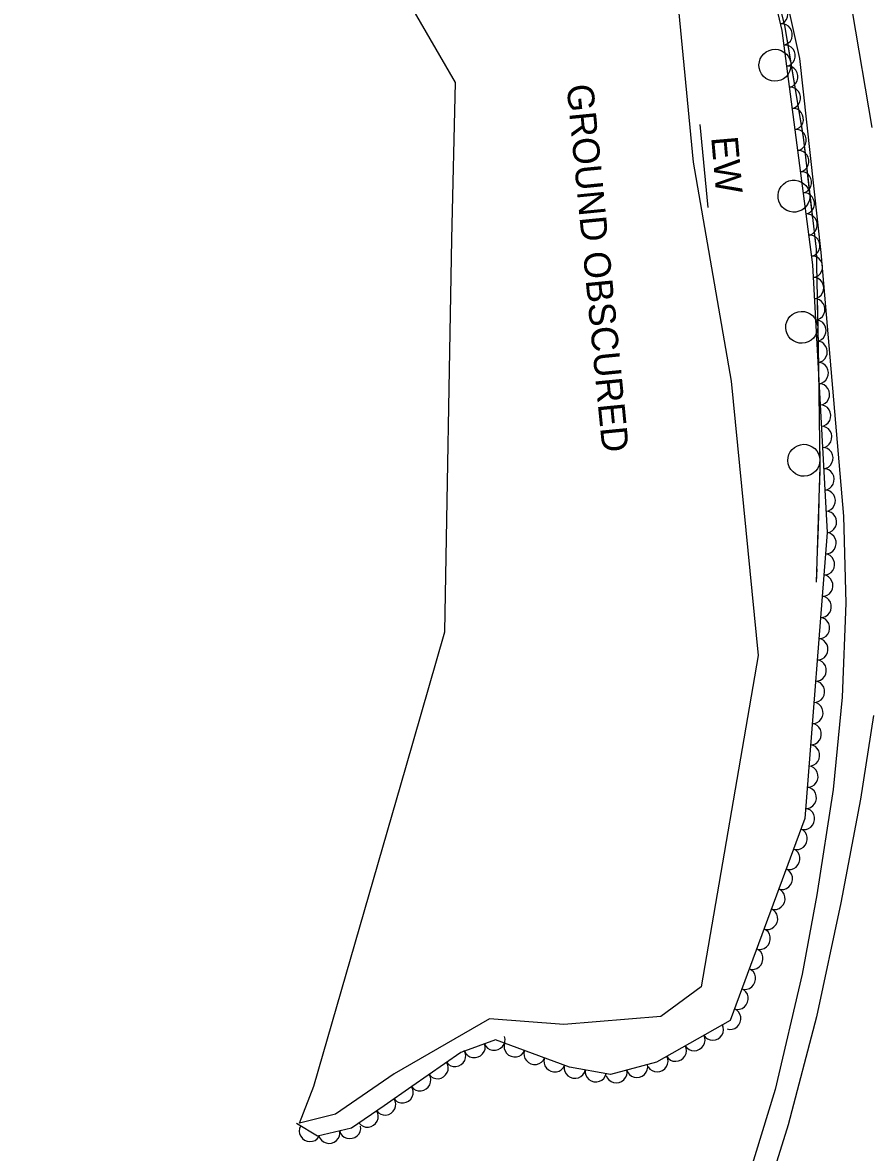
# Model space of a CAD drawing. Extents: x 1746719 to 1766531, y 631721 to 662391.
# Drawn here: x 1761269.4 to 1761428.1, y 638921.5 to 639133.8 of the extents above; entities that cross this region are included whole.
import ezdxf

# ---------------------------------------------------------------- set-up
doc = ezdxf.new("R2010")
doc.units = 0
for name, color, linetype in [('SURVEY - AERIAL SURVEY - Photo Control - Points - Elevations', 7, 'Continuous'), ('SURVEY - AERIAL SURVEY - Photo Control - Points - Locators', 7, 'Continuous'), ('SURVEY - AERIAL SURVEY - Photo Control - Points - Numbers', 7, 'Continuous'), ('SURVEY - AERIAL SURVEY - Photo Control with Text', 7, 'Continuous'), ('SURVEY - CENTERLINE - Existing Roads Text', 7, 'Continuous'), ('SURVEY - CENTERLINE - Preliminary - Development', 7, 'Continuous')]:
    doc.layers.add(name, color=color, linetype=linetype)

msp = doc.modelspace()

# ---------------------------------------------------------------- linework, layer by layer
at = {"layer": 'SURVEY - AERIAL SURVEY - Photo Control - Points - Elevations'}
for points in [[(1761269.39, 639420.94), (1761295.07, 639375.44), (1761321.8, 639328.59), (1761347.15, 639283.18), (1761373.18, 639235.57), (1761388.84, 639204.37), (1761399.71, 639183.1), (1761404.69, 639169.67), (1761408.9, 639156.13), (1761415.38, 639127.02), (1761419.36, 639090.61), (1761423.6, 639041.06), (1761424.1, 639024.74), (1761423.39, 639007.05), (1761421.68, 638989.72), (1761418.6, 638969.92), (1761415.86, 638955.03), (1761410.81, 638933.34), (1761404.59, 638913.14)], [(1761393.36, 639217.82), (1761408, 639187.06), (1761419.56, 639158.81), (1761425.28, 639135.84), (1761428.93, 639114.07)], [(1761429.28, 639003.59), (1761426.83, 638987.92), (1761423.14, 638968.44), (1761418.56, 638947.03), (1761413.23, 638926.74), (1761408, 638909.85)]]:
    msp.add_lwpolyline(points, dxfattribs=at)
at = {"layer": 'SURVEY - AERIAL SURVEY - Photo Control - Points - Locators'}
msp.add_lwpolyline([(1761321.42, 638927.01), (1761324.1, 638933.99), (1761341.38, 638993.83), (1761348.75, 639019.34), (1761350.04, 639093.08), (1761350.73, 639122.49), (1761342.33, 639136.98), (1761354.15, 639171.58), (1761380.31, 639178.13), (1761389.84, 639165.52), (1761395.41, 639107.54), (1761402.54, 639066.44), (1761407.59, 639014.87), (1761396.9, 638952.67), (1761389.28, 638947.06), (1761371.11, 638945.59), (1761357.12, 638946.62), (1761339.22, 638936.28), (1761328.21, 638928.74), (1761321.42, 638927.01)], dxfattribs=at)
at = {"layer": 'SURVEY - AERIAL SURVEY - Photo Control - Points - Numbers'}
for points in [[(1761381.62, 639212.23), (1761396.11, 639181.8), (1761407.17, 639154.76), (1761412.55, 639133.2), (1761416.05, 639112.24), (1761418.5, 639091.19), (1761418.84, 639073.09), (1761419.21, 639050.31), (1761418.52, 639028.66)], [(1761412.96, 639130.74), (1761414.47, 639121.67)], [(1761415, 639118.52), (1761415.78, 639113.88)], [(1761415.78, 639113.88), (1761416.05, 639112.24), (1761416.4, 639109.22)], [(1761416.77, 639106.04), (1761417.83, 639096.91)], [(1761418.2, 639093.73), (1761418.5, 639091.19), (1761418.54, 639089.05)], [(1761418.54, 639089.05), (1761418.63, 639084.34)], [(1761418.69, 639081.15), (1761418.84, 639073.09), (1761418.86, 639071.95)], [(1761418.91, 639068.75), (1761418.99, 639064.05)], [(1761418.99, 639064.05), (1761419.06, 639059.35)], [(1761419.12, 639056.15), (1761419.21, 639050.31), (1761419.1, 639046.95)], [(1761419, 639043.75), (1761418.85, 639039.06)], [(1761418.85, 639039.06), (1761418.7, 639034.36)], [(1761418.6, 639031.16), (1761418.52, 639028.66)]]:
    msp.add_lwpolyline(points, dxfattribs=at)
for centre, start, end in [((1761410.75, 639125.76), 122.7692, 122.7552), ((1761414.32, 639101.17), 119.8943, 119.8803), ((1761415.78, 639076.53), 114.3596, 114.3456), ((1761416.19, 639051.55), 114.1958, 114.1818)]:
    msp.add_arc(centre, 3, start, end, dxfattribs=at)
at = {"layer": 'SURVEY - AERIAL SURVEY - Photo Control with Text'}
msp.add_lwpolyline([(1761404.36, 639165.14), (1761412.06, 639132.27), (1761417.8, 639088.26), (1761420.55, 639037.97), (1761416.36, 638984.29), (1761402.33, 638946.34), (1761388.49, 638938.47), (1761379.83, 638936.2), (1761372.12, 638937.52), (1761358.25, 638942.68), (1761351.76, 638940.3), (1761342.55, 638933.91), (1761337.35, 638930.31), (1761331.19, 638926.08), (1761324.82, 638924.6), (1761320.85, 638926.94)], dxfattribs=at)
for centre, major_axis in [((1761411.31, 639135.45), (0.46, -1.95)), ((1761412.15, 639131.54), (0.26, -1.98)), ((1761412.67, 639127.57), (0.26, -1.98)), ((1761413.19, 639123.61), (0.26, -1.98)), ((1761413.7, 639119.64), (0.26, -1.98)), ((1761414.22, 639115.67), (0.26, -1.98)), ((1761414.74, 639111.71), (0.26, -1.98)), ((1761415.26, 639107.74), (0.26, -1.98)), ((1761415.77, 639103.77), (0.26, -1.98)), ((1761416.29, 639099.81), (0.26, -1.98)), ((1761416.81, 639095.84), (0.26, -1.98)), ((1761417.32, 639091.87), (0.26, -1.98)), ((1761417.82, 639087.91), (0.11, -2)), ((1761418.03, 639083.91), (0.11, -2)), ((1761418.25, 639079.92), (0.11, -2)), ((1761418.47, 639075.92), (0.11, -2)), ((1761418.69, 639071.93), (0.11, -2)), ((1761418.91, 639067.94), (0.11, -2)), ((1761419.13, 639063.94), (0.11, -2)), ((1761419.35, 639059.95), (0.11, -2)), ((1761419.56, 639055.95), (0.11, -2)), ((1761419.78, 639051.96), (0.11, -2)), ((1761420, 639047.97), (0.11, -2)), ((1761420.22, 639043.97), (0.11, -2)), ((1761420.44, 639039.98), (0.11, -2)), ((1761420.39, 639035.99), (-0.16, -1.99)), ((1761420.08, 639032), (-0.16, -1.99)), ((1761419.77, 639028.01), (-0.16, -1.99)), ((1761419.46, 639024.02), (-0.16, -1.99)), ((1761419.15, 639020.04), (-0.16, -1.99)), ((1761418.84, 639016.05), (-0.16, -1.99)), ((1761418.53, 639012.06), (-0.16, -1.99)), ((1761418.22, 639008.07), (-0.16, -1.99)), ((1761417.91, 639004.08), (-0.16, -1.99)), ((1761417.59, 639000.1), (-0.16, -1.99)), ((1761417.28, 638996.11), (-0.16, -1.99)), ((1761416.97, 638992.12), (-0.16, -1.99)), ((1761416.66, 638988.13), (-0.16, -1.99)), ((1761416.31, 638984.15), (-0.69, -1.88)), ((1761414.93, 638980.4), (-0.69, -1.88)), ((1761413.54, 638976.65), (-0.69, -1.88)), ((1761412.15, 638972.9), (-0.69, -1.88)), ((1761410.76, 638969.15), (-0.69, -1.88)), ((1761409.38, 638965.39), (-0.69, -1.88)), ((1761407.99, 638961.64), (-0.69, -1.88)), ((1761406.6, 638957.89), (-0.69, -1.88)), ((1761405.21, 638954.14), (-0.69, -1.88)), ((1761403.83, 638950.39), (-0.69, -1.88)), ((1761402.44, 638946.63), (-0.69, -1.88)), ((1761399.13, 638944.52), (-1.74, -0.99)), ((1761358.07, 638942.62), (-1.88, -0.69)), ((1761395.65, 638942.54), (-1.74, -0.99)), ((1761350.71, 638939.57), (-1.64, -1.14)), ((1761354.32, 638941.24), (-1.88, -0.69)), ((1761361.82, 638941.35), (-1.87, 0.7)), ((1761392.17, 638940.56), (-1.74, -0.99)), ((1761365.57, 638939.95), (-1.87, 0.7)), ((1761369.32, 638938.56), (-1.87, 0.7)), ((1761388.7, 638938.58), (-1.74, -0.99)), ((1761347.42, 638937.29), (-1.64, -1.14)), ((1761373.12, 638937.35), (-1.97, 0.34)), ((1761377.06, 638936.67), (-1.97, 0.34)), ((1761380.98, 638936.5), (-1.93, -0.51)), ((1761384.85, 638937.51), (-1.93, -0.51)), ((1761344.14, 638935.01), (-1.64, -1.14)), ((1761340.85, 638932.73), (-1.64, -1.14)), ((1761337.56, 638930.46), (-1.64, -1.14)), ((1761334.26, 638928.19), (-1.65, -1.13)), ((1761323.33, 638925.48), (-1.72, 1.01)), ((1761330.92, 638926.02), (-1.95, -0.45)), ((1761327.03, 638925.12), (-1.95, -0.45))]:
    msp.add_ellipse(centre, major_axis=major_axis, ratio=0.940188, start_param=0, end_param=3.141593, dxfattribs=at)
at = {"layer": 'SURVEY - CENTERLINE - Existing Roads Text'}
msp.add_lwpolyline([(1761396.62, 639114.62), (1761398.15, 639099.02)], dxfattribs=at)

# ---------------------------------------------------------------- texts
at = {"layer": 'SURVEY - AERIAL SURVEY - Photo Control - Points - Locators'}
msp.add_text('GROUND OBSCURED', height=5, rotation=275.605, dxfattribs=at).set_placement((1761371.59, 639121.99))
at = {"layer": 'SURVEY - CENTERLINE - Preliminary - Development'}
msp.add_text('EW', height=5, rotation=275.0078, dxfattribs=at).set_placement((1761398.76, 639112.22))

doc.saveas('drawing.dxf')
